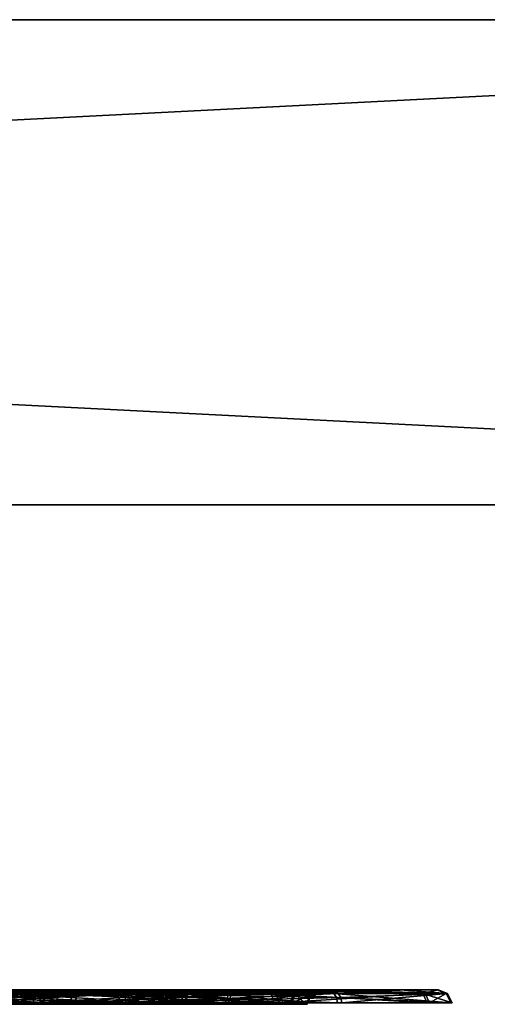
# Model space of a CAD drawing. Header units: millimetres. Extents: x -150 to 150, y -85 to 1149.
# Tile 358 of 656: x -71.202 to -70.239, y 1014.37 to 1016.4. Entities that reach past the tile are written whole.
import ezdxf

# ---------------------------------------------------------------- set-up
doc = ezdxf.new("R2010")
doc.units = ezdxf.units.MM
doc.header["$LTSCALE"] = 21.359881
for name, color, linetype in [('4700', 7, 'CONTINUOUS'), ('4701', 7, 'CONTINUOUS'), ('4702', 7, 'CONTINUOUS'), ('4703', 7, 'CONTINUOUS'), ('4704', 7, 'CONTINUOUS'), ('4705', 7, 'CONTINUOUS'), ('4706', 7, 'CONTINUOUS'), ('4707', 7, 'CONTINUOUS'), ('4741', 7, 'CONTINUOUS'), ('4742', 7, 'CONTINUOUS'), ('4743', 7, 'CONTINUOUS'), ('4744', 7, 'CONTINUOUS'), ('4745', 7, 'CONTINUOUS'), ('4746', 7, 'CONTINUOUS'), ('4747', 7, 'CONTINUOUS'), ('4748', 7, 'CONTINUOUS'), ('7736', 7, 'CONTINUOUS'), ('7737', 7, 'CONTINUOUS'), ('7740', 7, 'CONTINUOUS'), ('7741', 7, 'CONTINUOUS'), ('7777', 7, 'CONTINUOUS'), ('7778', 7, 'CONTINUOUS'), ('7781', 7, 'CONTINUOUS'), ('7782', 7, 'CONTINUOUS'), ('9017', 7, 'CONTINUOUS'), ('9018', 7, 'CONTINUOUS'), ('9019', 7, 'CONTINUOUS')]:
    doc.layers.add(name, color=color, linetype=linetype)

msp = doc.modelspace()

# ---------------------------------------------------------------- linework, layer by layer
at = {"layer": '4700', "linetype": 'CONTINUOUS'}
for points in [[(-71.0851, 1014.3912, 214.2578), (-71.4762, 1014.3912, 214.2209), (-71.0882, 1014.37, 214.266), (-71.0851, 1014.3912, 214.2578)], [(-71.0882, 1014.37, 214.266), (-71.4762, 1014.3912, 214.2209), (-71.4747, 1014.37, 214.2296), (-71.0882, 1014.37, 214.266)], [(-70.7717, 1014.37, 214.4908), (-71.0851, 1014.3912, 214.2578), (-71.0882, 1014.37, 214.266), (-70.7717, 1014.37, 214.4908)], [(-70.7649, 1014.3912, 214.4852), (-71.0851, 1014.3912, 214.2578), (-70.7699, 1014.3815, 214.4894), (-70.7649, 1014.3912, 214.4852)], [(-70.7699, 1014.3815, 214.4894), (-71.0851, 1014.3912, 214.2578), (-70.7717, 1014.37, 214.4908), (-70.7699, 1014.3815, 214.4894)]]:
    msp.add_3dface(points, dxfattribs=at)
at = {"layer": '4701', "linetype": 'CONTINUOUS'}
for points in [[(-71.4818, 1014.4, 214.2004), (-71.4762, 1014.3912, 214.2209), (-71.0801, 1014.4, 214.2371), (-71.4818, 1014.4, 214.2004)], [(-71.4762, 1014.3912, 214.2209), (-71.0851, 1014.3912, 214.2578), (-71.0801, 1014.4, 214.2371), (-71.4762, 1014.3912, 214.2209)], [(-71.0851, 1014.3912, 214.2578), (-70.7649, 1014.3912, 214.4852), (-70.8986, 1014.4, 214.3325), (-71.0851, 1014.3912, 214.2578)], [(-71.0801, 1014.4, 214.2371), (-71.0851, 1014.3912, 214.2578), (-70.8986, 1014.4, 214.3325), (-71.0801, 1014.4, 214.2371)], [(-70.8986, 1014.4, 214.3325), (-70.7649, 1014.3912, 214.4852), (-70.7574, 1014.3977, 214.479), (-70.8986, 1014.4, 214.3325)], [(-70.7486, 1014.4, 214.4717), (-70.8986, 1014.4, 214.3325), (-70.7574, 1014.3977, 214.479), (-70.7486, 1014.4, 214.4717)]]:
    msp.add_3dface(points, dxfattribs=at)
at = {"layer": '4702', "linetype": 'CONTINUOUS'}
for points in [[(-71.2227, 1014.3912, 215.7172), (-70.8656, 1014.3912, 215.5536), (-71.2241, 1014.37, 215.7085), (-71.2227, 1014.3912, 215.7172)], [(-71.2241, 1014.37, 215.7085), (-70.8656, 1014.3912, 215.5536), (-70.8712, 1014.37, 215.5468), (-71.2241, 1014.37, 215.7085)], [(-70.8656, 1014.3912, 215.5536), (-70.6381, 1014.3912, 215.2333), (-70.8712, 1014.37, 215.5468), (-70.8656, 1014.3912, 215.5536)], [(-70.8712, 1014.37, 215.5468), (-70.6381, 1014.3912, 215.2333), (-70.6464, 1014.37, 215.2303), (-70.8712, 1014.37, 215.5468)], [(-70.7649, 1014.3912, 214.4852), (-70.7699, 1014.3815, 214.4894), (-70.61, 1014.37, 214.8438), (-70.7649, 1014.3912, 214.4852)], [(-70.6013, 1014.3912, 214.8423), (-70.7649, 1014.3912, 214.4852), (-70.61, 1014.37, 214.8438), (-70.6013, 1014.3912, 214.8423)], [(-70.6381, 1014.3912, 215.2333), (-70.6013, 1014.3912, 214.8423), (-70.6464, 1014.37, 215.2303), (-70.6381, 1014.3912, 215.2333)], [(-70.6464, 1014.37, 215.2303), (-70.6013, 1014.3912, 214.8423), (-70.61, 1014.37, 214.8438), (-70.6464, 1014.37, 215.2303)], [(-70.7699, 1014.3815, 214.4894), (-70.7717, 1014.37, 214.4908), (-70.61, 1014.37, 214.8438), (-70.7699, 1014.3815, 214.4894)]]:
    msp.add_3dface(points, dxfattribs=at)
at = {"layer": '4703', "linetype": 'CONTINUOUS'}
for points in [[(-70.8656, 1014.3912, 215.5536), (-71.2227, 1014.3912, 215.7172), (-71.2171, 1014.4, 215.7378), (-70.8656, 1014.3912, 215.5536)], [(-70.851, 1014.4, 215.5691), (-70.8656, 1014.3912, 215.5536), (-71.2171, 1014.4, 215.7378), (-70.851, 1014.4, 215.5691)], [(-70.6381, 1014.3912, 215.2333), (-70.8656, 1014.3912, 215.5536), (-70.851, 1014.4, 215.5691), (-70.6381, 1014.3912, 215.2333)], [(-70.6178, 1014.4, 215.2394), (-70.6381, 1014.3912, 215.2333), (-70.851, 1014.4, 215.5691), (-70.6178, 1014.4, 215.2394)], [(-70.7574, 1014.3977, 214.479), (-70.7649, 1014.3912, 214.4852), (-70.6013, 1014.3912, 214.8423), (-70.7574, 1014.3977, 214.479)], [(-70.7486, 1014.4, 214.4717), (-70.7574, 1014.3977, 214.479), (-70.6013, 1014.3912, 214.8423), (-70.7486, 1014.4, 214.4717)], [(-70.7486, 1014.4, 214.4717), (-70.6013, 1014.3912, 214.8423), (-70.5804, 1014.4, 214.8389), (-70.7486, 1014.4, 214.4717)], [(-70.6013, 1014.3912, 214.8423), (-70.6381, 1014.3912, 215.2333), (-70.5804, 1014.4, 214.8389), (-70.6013, 1014.3912, 214.8423)], [(-70.5804, 1014.4, 214.8389), (-70.6381, 1014.3912, 215.2333), (-70.6178, 1014.4, 215.2394), (-70.5804, 1014.4, 214.8389)]]:
    msp.add_3dface(points, dxfattribs=at)
at = {"layer": '4704', "linetype": 'CONTINUOUS'}
for points in [[(-71.5237, 1014.3923, 213.9406), (-70.9861, 1014.3923, 213.9913), (-71.5253, 1014.3733, 213.931), (-71.5237, 1014.3923, 213.9406)], [(-71.5253, 1014.3733, 213.931), (-70.9861, 1014.3923, 213.9913), (-70.9827, 1014.3733, 213.9821), (-71.5253, 1014.3733, 213.931)], [(-70.9861, 1014.3923, 213.9913), (-70.5459, 1014.3923, 214.3039), (-70.9827, 1014.3733, 213.9821), (-70.9861, 1014.3923, 213.9913)], [(-70.5459, 1014.3923, 214.3039), (-70.5408, 1014.3837, 214.2997), (-70.9827, 1014.3733, 213.9821), (-70.5459, 1014.3923, 214.3039)], [(-70.5408, 1014.3837, 214.2997), (-70.5384, 1014.3733, 214.2977), (-70.9827, 1014.3733, 213.9821), (-70.5408, 1014.3837, 214.2997)]]:
    msp.add_3dface(points, dxfattribs=at)
at = {"layer": '4705', "linetype": 'CONTINUOUS'}
for points in [[(-70.9861, 1014.3923, 213.9913), (-71.5237, 1014.3923, 213.9406), (-70.9937, 1014.4, 214.0098), (-70.9861, 1014.3923, 213.9913)], [(-70.9937, 1014.4, 214.0098), (-71.5237, 1014.3923, 213.9406), (-71.5201, 1014.4, 213.9603), (-70.9937, 1014.4, 214.0098)], [(-70.5613, 1014.4, 214.3167), (-70.9861, 1014.3923, 213.9913), (-70.9937, 1014.4, 214.0098), (-70.5613, 1014.4, 214.3167)], [(-70.9861, 1014.3923, 213.9913), (-70.5613, 1014.4, 214.3167), (-70.5531, 1014.398, 214.3099), (-70.9861, 1014.3923, 213.9913)], [(-70.5459, 1014.3923, 214.3039), (-70.9861, 1014.3923, 213.9913), (-70.5531, 1014.398, 214.3099), (-70.5459, 1014.3923, 214.3039)]]:
    msp.add_3dface(points, dxfattribs=at)
at = {"layer": '4706', "linetype": 'CONTINUOUS'}
for points in [[(-71.1735, 1014.3733, 216.0072), (-71.7127, 1014.3923, 215.9469), (-71.7161, 1014.3733, 215.956), (-71.1735, 1014.3733, 216.0072)], [(-71.1752, 1014.3923, 215.9975), (-71.7127, 1014.3923, 215.9469), (-71.1735, 1014.3733, 216.0072), (-71.1752, 1014.3923, 215.9975)], [(-70.6843, 1014.3923, 215.7726), (-71.1752, 1014.3923, 215.9975), (-70.678, 1014.3733, 215.7801), (-70.6843, 1014.3923, 215.7726)], [(-70.678, 1014.3733, 215.7801), (-71.1752, 1014.3923, 215.9975), (-71.1735, 1014.3733, 216.0072), (-70.678, 1014.3733, 215.7801)], [(-70.3716, 1014.3923, 215.3324), (-70.6843, 1014.3923, 215.7726), (-70.3625, 1014.3733, 215.3358), (-70.3716, 1014.3923, 215.3324)], [(-70.3625, 1014.3733, 215.3358), (-70.6843, 1014.3923, 215.7726), (-70.678, 1014.3733, 215.7801), (-70.3625, 1014.3733, 215.3358)], [(-70.5408, 1014.3837, 214.2997), (-70.5459, 1014.3923, 214.3039), (-70.321, 1014.3923, 214.7948), (-70.5408, 1014.3837, 214.2997)], [(-70.5384, 1014.3733, 214.2977), (-70.5408, 1014.3837, 214.2997), (-70.321, 1014.3923, 214.7948), (-70.5384, 1014.3733, 214.2977)], [(-70.5384, 1014.3733, 214.2977), (-70.321, 1014.3923, 214.7948), (-70.3113, 1014.3733, 214.7932), (-70.5384, 1014.3733, 214.2977)], [(-70.321, 1014.3923, 214.7948), (-70.3716, 1014.3923, 215.3324), (-70.3113, 1014.3733, 214.7932), (-70.321, 1014.3923, 214.7948)], [(-70.3113, 1014.3733, 214.7932), (-70.3716, 1014.3923, 215.3324), (-70.3625, 1014.3733, 215.3358), (-70.3113, 1014.3733, 214.7932)]]:
    msp.add_3dface(points, dxfattribs=at)
at = {"layer": '4707', "linetype": 'CONTINUOUS'}
for points in [[(-71.7127, 1014.3923, 215.9469), (-71.1752, 1014.3923, 215.9975), (-71.7051, 1014.4, 215.9283), (-71.7127, 1014.3923, 215.9469)], [(-71.7051, 1014.4, 215.9283), (-71.1752, 1014.3923, 215.9975), (-71.1787, 1014.4, 215.9778), (-71.7051, 1014.4, 215.9283)], [(-71.1787, 1014.4, 215.9778), (-71.1752, 1014.3923, 215.9975), (-70.6977, 1014.4, 215.7576), (-71.1787, 1014.4, 215.9778)], [(-71.1752, 1014.3923, 215.9975), (-70.6843, 1014.3923, 215.7726), (-70.6977, 1014.4, 215.7576), (-71.1752, 1014.3923, 215.9975)], [(-70.6977, 1014.4, 215.7576), (-70.6843, 1014.3923, 215.7726), (-70.3914, 1014.4, 215.328), (-70.6977, 1014.4, 215.7576)], [(-70.6843, 1014.3923, 215.7726), (-70.3716, 1014.3923, 215.3324), (-70.3914, 1014.4, 215.328), (-70.6843, 1014.3923, 215.7726)], [(-70.5531, 1014.398, 214.3099), (-70.5613, 1014.4, 214.3167), (-70.4187, 1014.4, 214.5443), (-70.5531, 1014.398, 214.3099)], [(-70.5459, 1014.3923, 214.3039), (-70.5531, 1014.398, 214.3099), (-70.4187, 1014.4, 214.5443), (-70.5459, 1014.3923, 214.3039)], [(-70.321, 1014.3923, 214.7948), (-70.5459, 1014.3923, 214.3039), (-70.4187, 1014.4, 214.5443), (-70.321, 1014.3923, 214.7948)], [(-70.3402, 1014.4, 214.8015), (-70.321, 1014.3923, 214.7948), (-70.4187, 1014.4, 214.5443), (-70.3402, 1014.4, 214.8015)], [(-70.3914, 1014.4, 215.328), (-70.3716, 1014.3923, 215.3324), (-70.3402, 1014.4, 214.8015), (-70.3914, 1014.4, 215.328)], [(-70.3716, 1014.3923, 215.3324), (-70.321, 1014.3923, 214.7948), (-70.3402, 1014.4, 214.8015), (-70.3716, 1014.3923, 215.3324)]]:
    msp.add_3dface(points, dxfattribs=at)
at = {"layer": '4741', "linetype": 'CONTINUOUS'}
for points in [[(-71.4862, 1014.3912, 385.7773), (-71.0947, 1014.3912, 385.7457), (-71.4846, 1014.37, 385.7687), (-71.4862, 1014.3912, 385.7773)], [(-71.4846, 1014.37, 385.7687), (-71.0947, 1014.3912, 385.7457), (-71.0976, 1014.37, 385.7374), (-71.4846, 1014.37, 385.7687)], [(-70.7714, 1014.3912, 385.5225), (-70.7764, 1014.3815, 385.5183), (-71.0976, 1014.37, 385.7374), (-70.7714, 1014.3912, 385.5225)], [(-71.0947, 1014.3912, 385.7457), (-70.7714, 1014.3912, 385.5225), (-71.0976, 1014.37, 385.7374), (-71.0947, 1014.3912, 385.7457)], [(-70.7764, 1014.3815, 385.5183), (-70.7781, 1014.37, 385.5169), (-71.0976, 1014.37, 385.7374), (-70.7764, 1014.3815, 385.5183)]]:
    msp.add_3dface(points, dxfattribs=at)
at = {"layer": '4742', "linetype": 'CONTINUOUS'}
for points in [[(-71.0877, 1014.4, 385.7657), (-71.4862, 1014.3912, 385.7773), (-71.4886, 1014.4, 385.7984), (-71.0877, 1014.4, 385.7657)], [(-71.0947, 1014.3912, 385.7457), (-71.4862, 1014.3912, 385.7773), (-71.0877, 1014.4, 385.7657), (-71.0947, 1014.3912, 385.7457)], [(-70.7553, 1014.4, 385.5363), (-71.0947, 1014.3912, 385.7457), (-71.0877, 1014.4, 385.7657), (-70.7553, 1014.4, 385.5363)], [(-71.0947, 1014.3912, 385.7457), (-70.7553, 1014.4, 385.5363), (-70.764, 1014.3977, 385.5289), (-71.0947, 1014.3912, 385.7457)], [(-70.7714, 1014.3912, 385.5225), (-71.0947, 1014.3912, 385.7457), (-70.764, 1014.3977, 385.5289), (-70.7714, 1014.3912, 385.5225)]]:
    msp.add_3dface(points, dxfattribs=at)
at = {"layer": '4743', "linetype": 'CONTINUOUS'}
for points in [[(-70.8635, 1014.37, 384.4596), (-71.2127, 1014.3912, 384.2846), (-71.2143, 1014.37, 384.2932), (-70.8635, 1014.37, 384.4596)], [(-70.8578, 1014.3912, 384.4529), (-71.2127, 1014.3912, 384.2846), (-70.8635, 1014.37, 384.4596), (-70.8578, 1014.3912, 384.4529)], [(-70.643, 1014.37, 384.7791), (-70.8578, 1014.3912, 384.4529), (-70.8635, 1014.37, 384.4596), (-70.643, 1014.37, 384.7791)], [(-70.6347, 1014.3912, 384.7762), (-70.8578, 1014.3912, 384.4529), (-70.643, 1014.37, 384.7791), (-70.6347, 1014.3912, 384.7762)], [(-70.7781, 1014.37, 385.5169), (-70.7764, 1014.3815, 385.5183), (-70.6031, 1014.3912, 385.1677), (-70.7781, 1014.37, 385.5169)], [(-70.7781, 1014.37, 385.5169), (-70.6031, 1014.3912, 385.1677), (-70.6117, 1014.37, 385.1661), (-70.7781, 1014.37, 385.5169)], [(-70.7764, 1014.3815, 385.5183), (-70.7714, 1014.3912, 385.5225), (-70.6031, 1014.3912, 385.1677), (-70.7764, 1014.3815, 385.5183)], [(-70.6117, 1014.37, 385.1661), (-70.6347, 1014.3912, 384.7762), (-70.643, 1014.37, 384.7791), (-70.6117, 1014.37, 385.1661)], [(-70.6031, 1014.3912, 385.1677), (-70.6347, 1014.3912, 384.7762), (-70.6117, 1014.37, 385.1661), (-70.6031, 1014.3912, 385.1677)]]:
    msp.add_3dface(points, dxfattribs=at)
at = {"layer": '4744', "linetype": 'CONTINUOUS'}
for points in [[(-71.2127, 1014.3912, 384.2846), (-70.8578, 1014.3912, 384.4529), (-70.8451, 1014.4, 384.4359), (-71.2127, 1014.3912, 384.2846)], [(-71.2102, 1014.4, 384.2635), (-71.2127, 1014.3912, 384.2846), (-70.8451, 1014.4, 384.4359), (-71.2102, 1014.4, 384.2635)], [(-70.8578, 1014.3912, 384.4529), (-70.6347, 1014.3912, 384.7762), (-70.6154, 1014.4, 384.7671), (-70.8578, 1014.3912, 384.4529)], [(-70.8451, 1014.4, 384.4359), (-70.8578, 1014.3912, 384.4529), (-70.6154, 1014.4, 384.7671), (-70.8451, 1014.4, 384.4359)], [(-70.7714, 1014.3912, 385.5225), (-70.764, 1014.3977, 385.5289), (-70.6443, 1014.4, 385.3643), (-70.7714, 1014.3912, 385.5225)], [(-70.6031, 1014.3912, 385.1677), (-70.7714, 1014.3912, 385.5225), (-70.6443, 1014.4, 385.3643), (-70.6031, 1014.3912, 385.1677)], [(-70.764, 1014.3977, 385.5289), (-70.7553, 1014.4, 385.5363), (-70.6443, 1014.4, 385.3643), (-70.764, 1014.3977, 385.5289)], [(-70.5818, 1014.4, 385.1691), (-70.6031, 1014.3912, 385.1677), (-70.6443, 1014.4, 385.3643), (-70.5818, 1014.4, 385.1691)], [(-70.6347, 1014.3912, 384.7762), (-70.6031, 1014.3912, 385.1677), (-70.5818, 1014.4, 385.1691), (-70.6347, 1014.3912, 384.7762)], [(-70.6154, 1014.4, 384.7671), (-70.6347, 1014.3912, 384.7762), (-70.5818, 1014.4, 385.1691), (-70.6154, 1014.4, 384.7671)]]:
    msp.add_3dface(points, dxfattribs=at)
at = {"layer": '4745', "linetype": 'CONTINUOUS'}
for points in [[(-70.9959, 1014.3733, 386.0227), (-71.5374, 1014.3923, 386.0569), (-71.5392, 1014.3733, 386.0666), (-70.9959, 1014.3733, 386.0227)], [(-70.9992, 1014.3923, 386.0135), (-71.5374, 1014.3923, 386.0569), (-70.9959, 1014.3733, 386.0227), (-70.9992, 1014.3923, 386.0135)], [(-70.5549, 1014.3923, 385.7067), (-70.9992, 1014.3923, 386.0135), (-70.5498, 1014.3837, 385.7111), (-70.5549, 1014.3923, 385.7067)], [(-70.5498, 1014.3837, 385.7111), (-70.9992, 1014.3923, 386.0135), (-70.5474, 1014.3733, 385.7131), (-70.5498, 1014.3837, 385.7111)], [(-70.5474, 1014.3733, 385.7131), (-70.9992, 1014.3923, 386.0135), (-70.9959, 1014.3733, 386.0227), (-70.5474, 1014.3733, 385.7131)]]:
    msp.add_3dface(points, dxfattribs=at)
at = {"layer": '4746', "linetype": 'CONTINUOUS'}
for points in [[(-71.5374, 1014.3923, 386.0569), (-70.9992, 1014.3923, 386.0135), (-71.0091, 1014.4, 385.9957), (-71.5374, 1014.3923, 386.0569)], [(-71.5365, 1014.4, 386.0368), (-71.5374, 1014.3923, 386.0569), (-71.0091, 1014.4, 385.9957), (-71.5365, 1014.4, 386.0368)], [(-71.0091, 1014.4, 385.9957), (-70.9992, 1014.3923, 386.0135), (-70.7695, 1014.4, 385.8738), (-71.0091, 1014.4, 385.9957)], [(-70.9992, 1014.3923, 386.0135), (-70.5549, 1014.3923, 385.7067), (-70.7695, 1014.4, 385.8738), (-70.9992, 1014.3923, 386.0135)], [(-70.7695, 1014.4, 385.8738), (-70.5549, 1014.3923, 385.7067), (-70.562, 1014.398, 385.7007), (-70.7695, 1014.4, 385.8738)], [(-70.5701, 1014.4, 385.6938), (-70.7695, 1014.4, 385.8738), (-70.562, 1014.398, 385.7007), (-70.5701, 1014.4, 385.6938)]]:
    msp.add_3dface(points, dxfattribs=at)
at = {"layer": '4747', "linetype": 'CONTINUOUS'}
for points in [[(-71.6996, 1014.3923, 384.0484), (-71.1614, 1014.3923, 384.0049), (-71.7029, 1014.3733, 384.0392), (-71.6996, 1014.3923, 384.0484)], [(-71.7029, 1014.3733, 384.0392), (-71.1614, 1014.3923, 384.0049), (-71.1597, 1014.3733, 383.9953), (-71.7029, 1014.3733, 384.0392)], [(-71.1614, 1014.3923, 384.0049), (-70.6736, 1014.3923, 384.2364), (-71.1597, 1014.3733, 383.9953), (-71.1614, 1014.3923, 384.0049)], [(-71.1597, 1014.3733, 383.9953), (-70.6736, 1014.3923, 384.2364), (-70.6673, 1014.3733, 384.2289), (-71.1597, 1014.3733, 383.9953)], [(-70.6736, 1014.3923, 384.2364), (-70.3669, 1014.3923, 384.6807), (-70.6673, 1014.3733, 384.2289), (-70.6736, 1014.3923, 384.2364)], [(-70.6673, 1014.3733, 384.2289), (-70.3669, 1014.3923, 384.6807), (-70.3576, 1014.3733, 384.6774), (-70.6673, 1014.3733, 384.2289)], [(-70.5549, 1014.3923, 385.7067), (-70.5498, 1014.3837, 385.7111), (-70.3138, 1014.3733, 385.2207), (-70.5549, 1014.3923, 385.7067)], [(-70.3234, 1014.3923, 385.2189), (-70.5549, 1014.3923, 385.7067), (-70.3138, 1014.3733, 385.2207), (-70.3234, 1014.3923, 385.2189)], [(-70.3669, 1014.3923, 384.6807), (-70.3234, 1014.3923, 385.2189), (-70.3576, 1014.3733, 384.6774), (-70.3669, 1014.3923, 384.6807)], [(-70.3576, 1014.3733, 384.6774), (-70.3234, 1014.3923, 385.2189), (-70.3138, 1014.3733, 385.2207), (-70.3576, 1014.3733, 384.6774)], [(-70.5498, 1014.3837, 385.7111), (-70.5474, 1014.3733, 385.7131), (-70.3138, 1014.3733, 385.2207), (-70.5498, 1014.3837, 385.7111)]]:
    msp.add_3dface(points, dxfattribs=at)
at = {"layer": '4748', "linetype": 'CONTINUOUS'}
for points in [[(-71.1614, 1014.3923, 384.0049), (-71.6996, 1014.3923, 384.0484), (-71.6897, 1014.4, 384.0661), (-71.1614, 1014.3923, 384.0049)], [(-71.1624, 1014.4, 384.0251), (-71.1614, 1014.3923, 384.0049), (-71.6897, 1014.4, 384.0661), (-71.1624, 1014.4, 384.0251)], [(-70.6736, 1014.3923, 384.2364), (-71.1614, 1014.3923, 384.0049), (-71.1624, 1014.4, 384.0251), (-70.6736, 1014.3923, 384.2364)], [(-70.686, 1014.4, 384.2521), (-70.6736, 1014.3923, 384.2364), (-71.1624, 1014.4, 384.0251), (-70.686, 1014.4, 384.2521)], [(-70.3669, 1014.3923, 384.6807), (-70.6736, 1014.3923, 384.2364), (-70.686, 1014.4, 384.2521), (-70.3669, 1014.3923, 384.6807)], [(-70.3857, 1014.4, 384.6877), (-70.3669, 1014.3923, 384.6807), (-70.686, 1014.4, 384.2521), (-70.3857, 1014.4, 384.6877)], [(-70.5701, 1014.4, 385.6938), (-70.562, 1014.398, 385.7007), (-70.3234, 1014.3923, 385.2189), (-70.5701, 1014.4, 385.6938)], [(-70.5701, 1014.4, 385.6938), (-70.3234, 1014.3923, 385.2189), (-70.343, 1014.4, 385.2147), (-70.5701, 1014.4, 385.6938)], [(-70.562, 1014.398, 385.7007), (-70.5549, 1014.3923, 385.7067), (-70.3234, 1014.3923, 385.2189), (-70.562, 1014.398, 385.7007)], [(-70.343, 1014.4, 385.2147), (-70.3669, 1014.3923, 384.6807), (-70.3857, 1014.4, 384.6877), (-70.343, 1014.4, 385.2147)], [(-70.3234, 1014.3923, 385.2189), (-70.3669, 1014.3923, 384.6807), (-70.343, 1014.4, 385.2147), (-70.3234, 1014.3923, 385.2189)]]:
    msp.add_3dface(points, dxfattribs=at)
at = {"layer": '7736', "linetype": 'CONTINUOUS'}
for points in [[(-71.2255, 1014.3912, 258.8838), (-71.1213, 1014.3912, 258.5051), (-71.2331, 1014.37, 258.8793), (-71.2255, 1014.3912, 258.8838)], [(-71.2331, 1014.37, 258.8793), (-71.1213, 1014.3912, 258.5051), (-71.1301, 1014.37, 258.505), (-71.2331, 1014.37, 258.8793)], [(-71.1301, 1014.37, 258.505), (-71.2205, 1014.3912, 258.125), (-71.2281, 1014.37, 258.1293), (-71.1301, 1014.37, 258.505)], [(-71.1213, 1014.3912, 258.5051), (-71.2205, 1014.3912, 258.125), (-71.1301, 1014.37, 258.505), (-71.1213, 1014.3912, 258.5051)]]:
    msp.add_3dface(points, dxfattribs=at)
at = {"layer": '7737', "linetype": 'CONTINUOUS'}
for points in [[(-71.4856, 1014.4, 257.8271), (-71.2205, 1014.3912, 258.125), (-71.2019, 1014.4, 258.1147), (-71.4856, 1014.4, 257.8271)], [(-71.1213, 1014.3912, 258.5051), (-71.2255, 1014.3912, 258.8838), (-71.2066, 1014.4, 258.8934), (-71.1213, 1014.3912, 258.5051)], [(-71.2205, 1014.3912, 258.125), (-71.1213, 1014.3912, 258.5051), (-71.2019, 1014.4, 258.1147), (-71.2205, 1014.3912, 258.125)], [(-71.1001, 1014.4, 258.5038), (-71.1213, 1014.3912, 258.5051), (-71.2066, 1014.4, 258.8934), (-71.1001, 1014.4, 258.5038)], [(-71.2019, 1014.4, 258.1147), (-71.1213, 1014.3912, 258.5051), (-71.1001, 1014.4, 258.5038), (-71.2019, 1014.4, 258.1147)]]:
    msp.add_3dface(points, dxfattribs=at)
at = {"layer": '7740', "linetype": 'CONTINUOUS'}
for points in [[(-70.9803, 1014.3923, 259.0276), (-71.3646, 1014.3923, 259.4068), (-70.9718, 1014.3733, 259.0325), (-70.9803, 1014.3923, 259.0276)], [(-70.9718, 1014.3733, 259.0325), (-71.3646, 1014.3923, 259.4068), (-71.3598, 1014.3733, 259.4153), (-70.9718, 1014.3733, 259.0325)], [(-71.3492, 1014.3837, 257.5944), (-71.3525, 1014.3923, 257.6002), (-70.9733, 1014.3923, 257.9845), (-71.3492, 1014.3837, 257.5944)], [(-71.3476, 1014.3733, 257.5917), (-71.3492, 1014.3837, 257.5944), (-70.9733, 1014.3923, 257.9845), (-71.3476, 1014.3733, 257.5917)], [(-71.3476, 1014.3733, 257.5917), (-70.9733, 1014.3923, 257.9845), (-70.9648, 1014.3733, 257.9797), (-71.3476, 1014.3733, 257.5917)], [(-70.837, 1014.3923, 258.507), (-70.9803, 1014.3923, 259.0276), (-70.8272, 1014.3733, 258.507), (-70.837, 1014.3923, 258.507)], [(-70.8272, 1014.3733, 258.507), (-70.9803, 1014.3923, 259.0276), (-70.9718, 1014.3733, 259.0325), (-70.8272, 1014.3733, 258.507)], [(-70.9733, 1014.3923, 257.9845), (-70.837, 1014.3923, 258.507), (-70.9648, 1014.3733, 257.9797), (-70.9733, 1014.3923, 257.9845)], [(-70.9648, 1014.3733, 257.9797), (-70.837, 1014.3923, 258.507), (-70.8272, 1014.3733, 258.507), (-70.9648, 1014.3733, 257.9797)]]:
    msp.add_3dface(points, dxfattribs=at)
at = {"layer": '7741', "linetype": 'CONTINUOUS'}
for points in [[(-71.3747, 1014.4, 259.3895), (-71.3646, 1014.3923, 259.4068), (-70.9979, 1014.4, 259.0181), (-71.3747, 1014.4, 259.3895)], [(-71.3646, 1014.3923, 259.4068), (-70.9803, 1014.3923, 259.0276), (-70.9979, 1014.4, 259.0181), (-71.3646, 1014.3923, 259.4068)], [(-71.3572, 1014.398, 257.6082), (-71.3627, 1014.4, 257.6174), (-71.1508, 1014.4, 257.7825), (-71.3572, 1014.398, 257.6082)], [(-71.3525, 1014.3923, 257.6002), (-71.3572, 1014.398, 257.6082), (-71.1508, 1014.4, 257.7825), (-71.3525, 1014.3923, 257.6002)], [(-70.9733, 1014.3923, 257.9845), (-71.3525, 1014.3923, 257.6002), (-71.1508, 1014.4, 257.7825), (-70.9733, 1014.3923, 257.9845)], [(-70.989, 1014.4, 257.9973), (-70.9733, 1014.3923, 257.9845), (-71.1508, 1014.4, 257.7825), (-70.989, 1014.4, 257.9973)], [(-70.9979, 1014.4, 259.0181), (-70.9803, 1014.3923, 259.0276), (-70.8571, 1014.4, 258.5096), (-70.9979, 1014.4, 259.0181)], [(-70.837, 1014.3923, 258.507), (-70.9733, 1014.3923, 257.9845), (-70.989, 1014.4, 257.9973), (-70.837, 1014.3923, 258.507)], [(-70.8571, 1014.4, 258.5096), (-70.837, 1014.3923, 258.507), (-70.989, 1014.4, 257.9973), (-70.8571, 1014.4, 258.5096)], [(-70.9803, 1014.3923, 259.0276), (-70.837, 1014.3923, 258.507), (-70.8571, 1014.4, 258.5096), (-70.9803, 1014.3923, 259.0276)]]:
    msp.add_3dface(points, dxfattribs=at)
at = {"layer": '7777', "linetype": 'CONTINUOUS'}
for points in [[(-71.2255, 1014.3912, 341.8838), (-71.1213, 1014.3912, 341.5051), (-71.2331, 1014.37, 341.8793), (-71.2255, 1014.3912, 341.8838)], [(-71.2331, 1014.37, 341.8793), (-71.1213, 1014.3912, 341.5051), (-71.1301, 1014.37, 341.505), (-71.2331, 1014.37, 341.8793)], [(-71.1301, 1014.37, 341.505), (-71.2205, 1014.3912, 341.125), (-71.2281, 1014.37, 341.1293), (-71.1301, 1014.37, 341.505)], [(-71.1213, 1014.3912, 341.5051), (-71.2205, 1014.3912, 341.125), (-71.1301, 1014.37, 341.505), (-71.1213, 1014.3912, 341.5051)]]:
    msp.add_3dface(points, dxfattribs=at)
at = {"layer": '7778', "linetype": 'CONTINUOUS'}
for points in [[(-71.1213, 1014.3912, 341.5051), (-71.2255, 1014.3912, 341.8838), (-71.206, 1014.4, 341.8924), (-71.1213, 1014.3912, 341.5051)], [(-71.2205, 1014.3912, 341.125), (-71.1213, 1014.3912, 341.5051), (-71.1001, 1014.4, 341.5031), (-71.2205, 1014.3912, 341.125)], [(-71.2027, 1014.4, 341.1134), (-71.2205, 1014.3912, 341.125), (-71.1001, 1014.4, 341.5031), (-71.2027, 1014.4, 341.1134)], [(-71.1001, 1014.4, 341.5031), (-71.1213, 1014.3912, 341.5051), (-71.206, 1014.4, 341.8924), (-71.1001, 1014.4, 341.5031)]]:
    msp.add_3dface(points, dxfattribs=at)
at = {"layer": '7781', "linetype": 'CONTINUOUS'}
for points in [[(-71.3646, 1014.3923, 342.4068), (-71.3613, 1014.3837, 342.4126), (-70.9718, 1014.3733, 342.0325), (-71.3646, 1014.3923, 342.4068)], [(-70.9803, 1014.3923, 342.0276), (-71.3646, 1014.3923, 342.4068), (-70.9718, 1014.3733, 342.0325), (-70.9803, 1014.3923, 342.0276)], [(-71.3525, 1014.3923, 340.6002), (-70.9733, 1014.3923, 340.9845), (-71.3476, 1014.3733, 340.5917), (-71.3525, 1014.3923, 340.6002)], [(-71.3476, 1014.3733, 340.5917), (-70.9733, 1014.3923, 340.9845), (-70.9648, 1014.3733, 340.9797), (-71.3476, 1014.3733, 340.5917)], [(-70.837, 1014.3923, 341.507), (-70.9803, 1014.3923, 342.0276), (-70.8272, 1014.3733, 341.507), (-70.837, 1014.3923, 341.507)], [(-70.8272, 1014.3733, 341.507), (-70.9803, 1014.3923, 342.0276), (-70.9718, 1014.3733, 342.0325), (-70.8272, 1014.3733, 341.507)], [(-70.9733, 1014.3923, 340.9845), (-70.837, 1014.3923, 341.507), (-70.9648, 1014.3733, 340.9797), (-70.9733, 1014.3923, 340.9845)], [(-70.9648, 1014.3733, 340.9797), (-70.837, 1014.3923, 341.507), (-70.8272, 1014.3733, 341.507), (-70.9648, 1014.3733, 340.9797)], [(-71.3613, 1014.3837, 342.4126), (-71.3598, 1014.3733, 342.4153), (-70.9718, 1014.3733, 342.0325), (-71.3613, 1014.3837, 342.4126)]]:
    msp.add_3dface(points, dxfattribs=at)
at = {"layer": '7782', "linetype": 'CONTINUOUS'}
for points in [[(-71.3745, 1014.4, 342.3894), (-71.3692, 1014.398, 342.3987), (-70.9803, 1014.3923, 342.0276), (-71.3745, 1014.4, 342.3894)], [(-71.3745, 1014.4, 342.3894), (-70.9803, 1014.3923, 342.0276), (-70.9972, 1014.4, 342.0169), (-71.3745, 1014.4, 342.3894)], [(-71.3692, 1014.398, 342.3987), (-71.3646, 1014.3923, 342.4068), (-70.9803, 1014.3923, 342.0276), (-71.3692, 1014.398, 342.3987)], [(-70.9733, 1014.3923, 340.9845), (-71.3525, 1014.3923, 340.6002), (-71.3603, 1014.4, 340.6188), (-70.9733, 1014.3923, 340.9845)], [(-70.9903, 1014.4, 340.9951), (-70.9733, 1014.3923, 340.9845), (-71.3603, 1014.4, 340.6188), (-70.9903, 1014.4, 340.9951)], [(-70.9803, 1014.3923, 342.0276), (-70.837, 1014.3923, 341.507), (-70.9972, 1014.4, 342.0169), (-70.9803, 1014.3923, 342.0276)], [(-70.9972, 1014.4, 342.0169), (-70.837, 1014.3923, 341.507), (-70.8571, 1014.4, 341.5071), (-70.9972, 1014.4, 342.0169)], [(-70.837, 1014.3923, 341.507), (-70.9733, 1014.3923, 340.9845), (-70.9903, 1014.4, 340.9951), (-70.837, 1014.3923, 341.507)], [(-70.8571, 1014.4, 341.5071), (-70.837, 1014.3923, 341.507), (-70.9903, 1014.4, 340.9951), (-70.8571, 1014.4, 341.5071)]]:
    msp.add_3dface(points, dxfattribs=at)
at = {"layer": '9017', "color": 7, "linetype": 'CONTINUOUS', "true_color": 0x0080c0}
for points in [[(-147.3375, 1016.4, 288.3331), (-147.8, 1016.4, 300), (147.3388, 1016.4, 288.3564), (-147.3375, 1016.4, 288.3331)], [(147.3388, 1016.4, 288.3564), (-147.8, 1016.4, 300), (147.8, 1016.4, 300), (147.3388, 1016.4, 288.3564)], [(147.8, 1016.4, 300), (-147.8, 1016.4, 300), (-147.3388, 1016.4, 311.6436), (147.8, 1016.4, 300)], [(147.3375, 1016.4, 311.6669), (147.8, 1016.4, 300), (-147.3388, 1016.4, 311.6436), (147.3375, 1016.4, 311.6669)], [(-145.9758, 1016.4, 323.1496), (147.3375, 1016.4, 311.6669), (-147.3388, 1016.4, 311.6436), (-145.9758, 1016.4, 323.1496)], [(-145.9676, 1016.4, 276.7996), (-147.3375, 1016.4, 288.3331), (145.9758, 1016.4, 276.8504), (-145.9676, 1016.4, 276.7996)], [(145.9758, 1016.4, 276.8504), (-147.3375, 1016.4, 288.3331), (147.3388, 1016.4, 288.3564), (145.9758, 1016.4, 276.8504)], [(145.9676, 1016.4, 323.2004), (147.3375, 1016.4, 311.6669), (-145.9758, 1016.4, 323.1496), (145.9676, 1016.4, 323.2004)], [(-143.7027, 1016.4, 334.5512), (145.9676, 1016.4, 323.2004), (-145.9758, 1016.4, 323.1496), (-143.7027, 1016.4, 334.5512)], [(-143.6821, 1016.4, 265.3647), (-145.9676, 1016.4, 276.7996), (143.7027, 1016.4, 265.4488), (-143.6821, 1016.4, 265.3647)], [(143.7027, 1016.4, 265.4488), (-145.9676, 1016.4, 276.7996), (145.9758, 1016.4, 276.8504), (143.7027, 1016.4, 265.4488)], [(143.6821, 1016.4, 334.6353), (145.9676, 1016.4, 323.2004), (-143.7027, 1016.4, 334.5512), (143.6821, 1016.4, 334.6353)], [(-140.5506, 1016.4, 345.7201), (143.6821, 1016.4, 334.6353), (-143.7027, 1016.4, 334.5512), (-140.5506, 1016.4, 345.7201)], [(-140.5128, 1016.4, 254.1638), (-143.6821, 1016.4, 265.3647), (140.5506, 1016.4, 254.2799), (-140.5128, 1016.4, 254.1638)], [(140.5506, 1016.4, 254.2799), (-143.6821, 1016.4, 265.3647), (143.7027, 1016.4, 265.4488), (140.5506, 1016.4, 254.2799)], [(140.5128, 1016.4, 345.8362), (143.6821, 1016.4, 334.6353), (-140.5506, 1016.4, 345.7201), (140.5128, 1016.4, 345.8362)], [(-131.6743, 1016.4, 367.1331), (140.5128, 1016.4, 345.8362), (-140.5506, 1016.4, 345.7201), (-131.6743, 1016.4, 367.1331)], [(-136.4619, 1016.4, 243.2361), (-140.5128, 1016.4, 254.1638), (131.6743, 1016.4, 232.8669), (-136.4619, 1016.4, 243.2361)], [(131.6743, 1016.4, 232.8669), (-140.5128, 1016.4, 254.1638), (140.5506, 1016.4, 254.2799), (131.6743, 1016.4, 232.8669)], [(-131.591, 1016.4, 232.7035), (-136.4619, 1016.4, 243.2361), (131.6743, 1016.4, 232.8669), (-131.591, 1016.4, 232.7035)], [(136.4619, 1016.4, 356.7639), (140.5128, 1016.4, 345.8362), (-131.6743, 1016.4, 367.1331), (136.4619, 1016.4, 356.7639)], [(131.591, 1016.4, 367.2965), (136.4619, 1016.4, 356.7639), (-131.6743, 1016.4, 367.1331), (131.591, 1016.4, 367.2965)], [(-119.5976, 1016.4, 386.838), (131.591, 1016.4, 367.2965), (-131.6743, 1016.4, 367.1331), (-119.5976, 1016.4, 386.838)], [(-119.4746, 1016.4, 212.9921), (-131.591, 1016.4, 232.7035), (119.5976, 1016.4, 213.162), (-119.4746, 1016.4, 212.9921)], [(119.5976, 1016.4, 213.162), (-131.591, 1016.4, 232.7035), (131.6743, 1016.4, 232.8669), (119.5976, 1016.4, 213.162)], [(119.4746, 1016.4, 387.0079), (131.591, 1016.4, 367.2965), (-119.5976, 1016.4, 386.838), (119.4746, 1016.4, 387.0079)], [(-104.5494, 1016.4, 404.4695), (119.4746, 1016.4, 387.0079), (-119.5976, 1016.4, 386.838), (-104.5494, 1016.4, 404.4695)], [(-104.4162, 1016.4, 195.3968), (-119.4746, 1016.4, 212.9921), (104.5494, 1016.4, 195.5305), (-104.4162, 1016.4, 195.3968)], [(104.5494, 1016.4, 195.5305), (-119.4746, 1016.4, 212.9921), (119.5976, 1016.4, 213.162), (104.5494, 1016.4, 195.5305)], [(104.4162, 1016.4, 404.6032), (119.4746, 1016.4, 387.0079), (-104.5494, 1016.4, 404.4695), (104.4162, 1016.4, 404.6032)], [(-86.9207, 1016.4, 419.5377), (104.4162, 1016.4, 404.6032), (-104.5494, 1016.4, 404.4695), (-86.9207, 1016.4, 419.5377)], [(-86.7943, 1016.4, 180.3706), (-104.4162, 1016.4, 195.3968), (86.9207, 1016.4, 180.4623), (-86.7943, 1016.4, 180.3706)], [(86.9207, 1016.4, 180.4623), (-104.4162, 1016.4, 195.3968), (104.5494, 1016.4, 195.5305), (86.9207, 1016.4, 180.4623)], [(86.7943, 1016.4, 419.6294), (104.4162, 1016.4, 404.6032), (-86.9207, 1016.4, 419.5377), (86.7943, 1016.4, 419.6294)], [(-67.1594, 1016.4, 431.6588), (86.7943, 1016.4, 419.6294), (-86.9207, 1016.4, 419.5377), (-67.1594, 1016.4, 431.6588)], [(-67.0268, 1016.4, 168.274), (-86.7943, 1016.4, 180.3706), (67.1594, 1016.4, 168.3412), (-67.0268, 1016.4, 168.274)], [(67.1594, 1016.4, 168.3412), (-86.7943, 1016.4, 180.3706), (86.9207, 1016.4, 180.4623), (67.1594, 1016.4, 168.3412)]]:
    msp.add_3dface(points, dxfattribs=at)
at = {"layer": '9018', "color": 7, "linetype": 'CONTINUOUS', "true_color": 0x0080c0}
for points in [[(-86.9159, 1015.4, 180.4572), (-86.7943, 1016.4, 180.3706), (-67.155, 1015.4, 168.3374), (-86.9159, 1015.4, 180.4572)], [(-86.7943, 1016.4, 180.3706), (-67.0268, 1016.4, 168.274), (-67.155, 1015.4, 168.3374), (-86.7943, 1016.4, 180.3706)]]:
    msp.add_3dface(points, dxfattribs=at)
at = {"layer": '9019', "color": 7, "linetype": 'CONTINUOUS', "true_color": 0x0080c0}
for points in [[(-67.1594, 1016.4, 431.6588), (-86.9207, 1016.4, 419.5377), (-86.7895, 1015.4, 419.6345), (-67.1594, 1016.4, 431.6588)], [(-67.0226, 1015.4, 431.7301), (-67.1594, 1016.4, 431.6588), (-86.7895, 1015.4, 419.6345), (-67.0226, 1015.4, 431.7301)]]:
    msp.add_3dface(points, dxfattribs=at)

doc.saveas('drawing.dxf')
